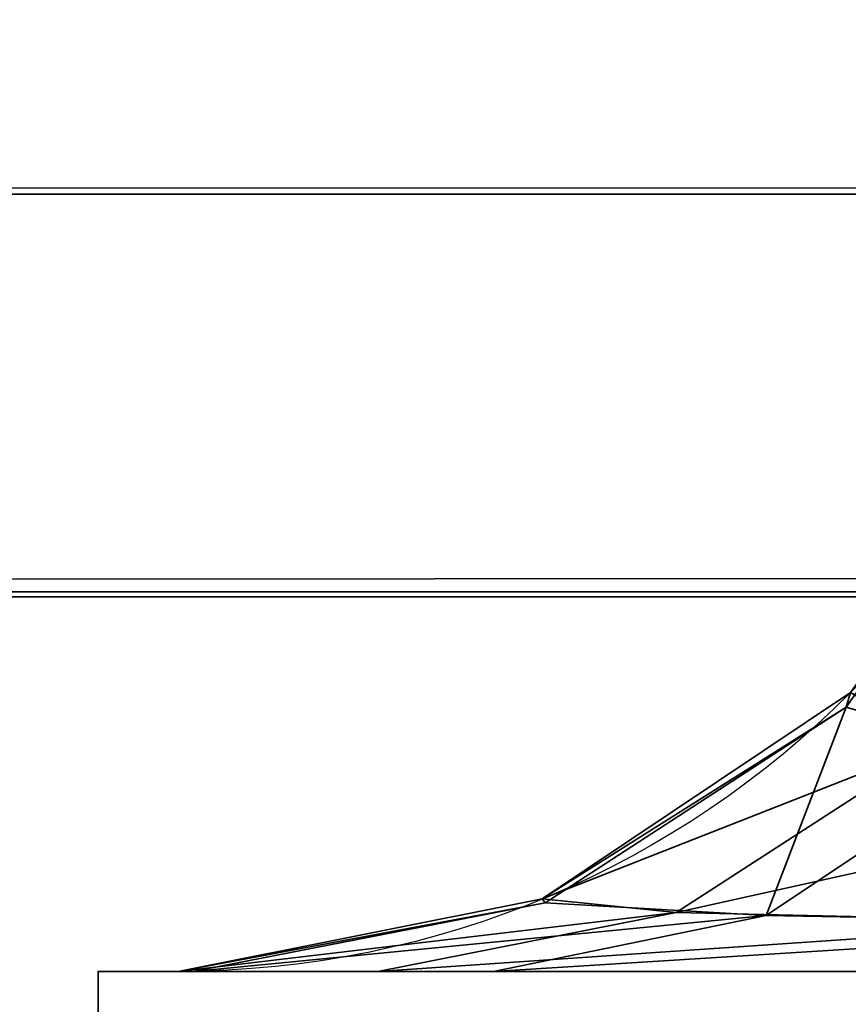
# Model space of a CAD drawing. Header units: millimetres. Extents: x -493 to 6693, y -115 to 145.
# Tile 303 of 656: x 1109.542 to 1110.152, y -22.824 to -22.1. Entities that reach past the tile are written whole.
import ezdxf

# ---------------------------------------------------------------- set-up
doc = ezdxf.new("R2010")
doc.units = ezdxf.units.MM
doc.layers.add('151', color=7, linetype='Continuous', true_color=0xffffff)

# ---------------------------------------------------------------- blocks, each defined once
blk = doc.blocks.new('UG_SURFACE_112')
at = {"layer": '151', "color": 252, "linetype": 'Continuous', "lineweight": 35}
for points in [[(1110.26883, -22.64086, 1005.28252), (1110.15058, -22.60576, 1005.74279), (1110.30304, -22.38911, 1005.76079)], [(1110.30304, -22.38911, 1005.76079), (1110.15058, -22.60576, 1005.74279), (1110.15391, -22.59498, 1005.87332)], [(1110.21781, -22.6324, 1163.10155), (1110.15391, -22.59498, 1162.62674), (1109.92682, -22.74672, 1162.62674)], [(1109.92682, -22.74672, 1005.87332), (1109.92682, -22.74672, 1162.62674), (1110.15391, -22.59498, 1162.62674), (1110.15391, -22.59498, 1005.87332)], [(1109.92682, -22.74672, 1005.87332), (1110.15391, -22.59498, 1005.87332), (1110.15058, -22.60576, 1005.74279)], [(1110.15058, -22.60576, 1005.74279), (1109.92897, -22.74963, 1005.71668), (1109.92682, -22.74672, 1005.87332)], [(1110.09169, -22.75902, 1005.17285), (1109.92897, -22.74963, 1005.71668), (1110.15058, -22.60576, 1005.74279)], [(1110.15058, -22.60576, 1005.74279), (1110.26883, -22.64086, 1005.28252), (1110.09169, -22.75902, 1005.17285)], [(1109.92682, -22.74672, 1162.62674), (1110.02541, -22.75676, 1163.19132), (1110.21781, -22.6324, 1163.10155)], [(1110.46481, -22.65929, 1163.48052), (1110.21781, -22.6324, 1163.10155), (1110.02541, -22.75676, 1163.19132)], [(1110.44598, -22.76522, 1004.78089), (1110.09169, -22.75902, 1005.17285), (1110.26883, -22.64086, 1005.28252)], [(1110.02541, -22.75676, 1163.19132), (1110.3369, -22.76389, 1163.63299), (1110.46481, -22.65929, 1163.48052)], [(1110.02541, -22.75676, 1163.19132), (1109.92682, -22.74672, 1162.62674), (1109.65896, -22.8, 1162.62674)], [(1109.65896, -22.8, 1005.87332), (1109.65896, -22.8, 1162.62674), (1109.92682, -22.74672, 1162.62674), (1109.92682, -22.74672, 1005.87332)], [(1109.65896, -22.8, 1005.87332), (1109.92682, -22.74672, 1005.87332), (1109.92897, -22.74963, 1005.71668)], [(1109.92897, -22.74963, 1005.71668), (1109.67004, -22.8, 1005.68604), (1109.65896, -22.8, 1005.87332)], [(1109.67004, -22.8, 1005.68604), (1109.92897, -22.74963, 1005.71668), (1110.09169, -22.75902, 1005.17285)], [(1109.65896, -22.8, 1162.62674), (1109.80582, -22.8, 1163.2936), (1110.02541, -22.75676, 1163.19132)], [(1110.09169, -22.75902, 1005.17285), (1109.89094, -22.8, 1005.04875), (1109.67004, -22.8, 1005.68604)], [(1110.3369, -22.76389, 1163.63299), (1110.02541, -22.75676, 1163.19132), (1109.80582, -22.8, 1163.2936)], [(1109.89094, -22.8, 1005.04875), (1110.09169, -22.75902, 1005.17285), (1110.44598, -22.76522, 1004.78089)], [(1109.80582, -22.8, 1163.2936), (1110.19421, -22.8, 1163.80298), (1110.3369, -22.76389, 1163.63299)], [(1110.44598, -22.76522, 1004.78089), (1110.32641, -22.8, 1004.59874), (1109.89094, -22.8, 1005.04875)], [(1109.59995, -22.8, 979.25001), (1109.59995, -22.8, 1164.25002), (1109.65896, -22.8, 1005.87332)], [(1109.65896, -22.8, 1005.87332), (1109.67004, -22.8, 1005.68604), (1109.59995, -22.8, 979.25001)], [(1109.67004, -22.8, 1005.68604), (1109.89094, -22.8, 1005.04875), (1109.59995, -22.8, 979.25001)], [(1109.59995, -22.8, 1164.25002), (1109.65896, -22.8, 1162.62674), (1109.65896, -22.8, 1005.87332)], [(1109.59995, -22.8, 1164.25002), (1110.99994, -22.8, 1164.25002), (1110.59427, -22.8, 1164.03759)], [(1109.59995, -22.8, 979.25001), (1110.32641, -22.8, 1004.59874), (1110.59427, -22.8, 1004.46248)], [(1109.59995, -22.8, 1164.25002), (1109.80582, -22.8, 1163.2936), (1109.65896, -22.8, 1162.62674)], [(1110.59427, -22.8, 1164.03759), (1110.19421, -22.8, 1163.80298), (1109.59995, -22.8, 1164.25002)], [(1109.59995, -22.8, 979.25001), (1109.89094, -22.8, 1005.04875), (1110.32641, -22.8, 1004.59874)], [(1110.19421, -22.8, 1163.80298), (1109.80582, -22.8, 1163.2936), (1109.59995, -22.8, 1164.25002)], [(1110.59427, -22.8, 1004.46248), (1130.02014, -22.8, 997.15877), (1130.02014, -22.8, 979.25001), (1109.59995, -22.8, 979.25001)], [(1109.59995, -23.5, 1164.25002), (1109.59995, -22.8, 1164.25002), (1109.59995, -22.8, 979.25001), (1109.59995, -23.5, 979.25001)], [(1109.59995, -23.5, 1164.25002), (1110.99994, -23.5, 1164.25002), (1110.99994, -22.8, 1164.25002), (1109.59995, -22.8, 1164.25002)], [(1130.02014, -23.5, 979.25001), (1109.59995, -23.5, 979.25001), (1109.59995, -22.8, 979.25001), (1130.02014, -22.8, 979.25001)]]:
    blk.add_3dface(points, dxfattribs=at)
blk = doc.blocks.new('UG_SURFACE_113')
at = {"layer": '151', "color": 252, "linetype": 'Continuous', "lineweight": 35}
for points in [[(1110.26883, -22.64086, 1005.28252), (1110.15058, -22.60576, 1005.74279), (1110.30304, -22.38911, 1005.76079)], [(1110.30304, -22.38911, 1005.76079), (1110.15058, -22.60576, 1005.74279), (1110.15391, -22.59498, 1005.87332)], [(1110.21781, -22.6324, 1163.10155), (1110.15391, -22.59498, 1162.62674), (1109.92682, -22.74672, 1162.62674)], [(1109.92682, -22.74672, 1005.87332), (1109.92682, -22.74672, 1162.62674), (1110.15391, -22.59498, 1162.62674), (1110.15391, -22.59498, 1005.87332)], [(1109.92682, -22.74672, 1005.87332), (1110.15391, -22.59498, 1005.87332), (1110.15058, -22.60576, 1005.74279)], [(1110.15058, -22.60576, 1005.74279), (1109.92897, -22.74963, 1005.71668), (1109.92682, -22.74672, 1005.87332)], [(1110.09169, -22.75902, 1005.17285), (1109.92897, -22.74963, 1005.71668), (1110.15058, -22.60576, 1005.74279)], [(1110.15058, -22.60576, 1005.74279), (1110.26883, -22.64086, 1005.28252), (1110.09169, -22.75902, 1005.17285)], [(1109.92682, -22.74672, 1162.62674), (1110.02541, -22.75676, 1163.19132), (1110.21781, -22.6324, 1163.10155)], [(1110.46481, -22.65929, 1163.48052), (1110.21781, -22.6324, 1163.10155), (1110.02541, -22.75676, 1163.19132)], [(1110.44598, -22.76522, 1004.78089), (1110.09169, -22.75902, 1005.17285), (1110.26883, -22.64086, 1005.28252)], [(1110.02541, -22.75676, 1163.19132), (1110.3369, -22.76389, 1163.63299), (1110.46481, -22.65929, 1163.48052)], [(1110.02541, -22.75676, 1163.19132), (1109.92682, -22.74672, 1162.62674), (1109.65896, -22.8, 1162.62674)], [(1109.65896, -22.8, 1005.87332), (1109.65896, -22.8, 1162.62674), (1109.92682, -22.74672, 1162.62674), (1109.92682, -22.74672, 1005.87332)], [(1109.65896, -22.8, 1005.87332), (1109.92682, -22.74672, 1005.87332), (1109.92897, -22.74963, 1005.71668)], [(1109.92897, -22.74963, 1005.71668), (1109.67004, -22.8, 1005.68604), (1109.65896, -22.8, 1005.87332)], [(1109.67004, -22.8, 1005.68604), (1109.92897, -22.74963, 1005.71668), (1110.09169, -22.75902, 1005.17285)], [(1109.65896, -22.8, 1162.62674), (1109.80582, -22.8, 1163.2936), (1110.02541, -22.75676, 1163.19132)], [(1110.09169, -22.75902, 1005.17285), (1109.89094, -22.8, 1005.04875), (1109.67004, -22.8, 1005.68604)], [(1110.3369, -22.76389, 1163.63299), (1110.02541, -22.75676, 1163.19132), (1109.80582, -22.8, 1163.2936)], [(1109.89094, -22.8, 1005.04875), (1110.09169, -22.75902, 1005.17285), (1110.44598, -22.76522, 1004.78089)], [(1109.80582, -22.8, 1163.2936), (1110.19421, -22.8, 1163.80298), (1110.3369, -22.76389, 1163.63299)], [(1110.44598, -22.76522, 1004.78089), (1110.32641, -22.8, 1004.59874), (1109.89094, -22.8, 1005.04875)], [(1109.59995, -22.8, 979.25001), (1109.59995, -22.8, 1164.25002), (1109.65896, -22.8, 1005.87332)], [(1109.65896, -22.8, 1005.87332), (1109.67004, -22.8, 1005.68604), (1109.59995, -22.8, 979.25001)], [(1109.67004, -22.8, 1005.68604), (1109.89094, -22.8, 1005.04875), (1109.59995, -22.8, 979.25001)], [(1109.59995, -22.8, 1164.25002), (1109.65896, -22.8, 1162.62674), (1109.65896, -22.8, 1005.87332)], [(1109.59995, -22.8, 1164.25002), (1110.99994, -22.8, 1164.25002), (1110.59427, -22.8, 1164.03759)], [(1109.59995, -22.8, 979.25001), (1110.32641, -22.8, 1004.59874), (1110.59427, -22.8, 1004.46248)], [(1109.59995, -22.8, 1164.25002), (1109.80582, -22.8, 1163.2936), (1109.65896, -22.8, 1162.62674)], [(1110.59427, -22.8, 1164.03759), (1110.19421, -22.8, 1163.80298), (1109.59995, -22.8, 1164.25002)], [(1109.59995, -22.8, 979.25001), (1109.89094, -22.8, 1005.04875), (1110.32641, -22.8, 1004.59874)], [(1110.19421, -22.8, 1163.80298), (1109.80582, -22.8, 1163.2936), (1109.59995, -22.8, 1164.25002)], [(1110.59427, -22.8, 1004.46248), (1130.02014, -22.8, 997.15877), (1130.02014, -22.8, 979.25001), (1109.59995, -22.8, 979.25001)], [(1109.59995, -23.5, 1164.25002), (1109.59995, -22.8, 1164.25002), (1109.59995, -22.8, 979.25001), (1109.59995, -23.5, 979.25001)], [(1109.59995, -23.5, 1164.25002), (1110.99994, -23.5, 1164.25002), (1110.99994, -22.8, 1164.25002), (1109.59995, -22.8, 1164.25002)], [(1130.02014, -23.5, 979.25001), (1109.59995, -23.5, 979.25001), (1109.59995, -22.8, 979.25001), (1130.02014, -22.8, 979.25001)]]:
    blk.add_3dface(points, dxfattribs=at)
blk = doc.blocks.new('UG_SURFACE_114')
at = {"layer": '151', "color": 252, "linetype": 'Continuous', "lineweight": 35}
for points in [[(1110.26883, -22.64086, 1005.28252), (1110.15058, -22.60576, 1005.74279), (1110.30304, -22.38911, 1005.76079)], [(1110.30304, -22.38911, 1005.76079), (1110.15058, -22.60576, 1005.74279), (1110.15391, -22.59498, 1005.87332)], [(1110.21781, -22.6324, 1163.10155), (1110.15391, -22.59498, 1162.62674), (1109.92682, -22.74672, 1162.62674)], [(1109.92682, -22.74672, 1005.87332), (1109.92682, -22.74672, 1162.62674), (1110.15391, -22.59498, 1162.62674), (1110.15391, -22.59498, 1005.87332)], [(1109.92682, -22.74672, 1005.87332), (1110.15391, -22.59498, 1005.87332), (1110.15058, -22.60576, 1005.74279)], [(1110.15058, -22.60576, 1005.74279), (1109.92897, -22.74963, 1005.71668), (1109.92682, -22.74672, 1005.87332)], [(1110.09169, -22.75902, 1005.17285), (1109.92897, -22.74963, 1005.71668), (1110.15058, -22.60576, 1005.74279)], [(1110.15058, -22.60576, 1005.74279), (1110.26883, -22.64086, 1005.28252), (1110.09169, -22.75902, 1005.17285)], [(1109.92682, -22.74672, 1162.62674), (1110.02541, -22.75676, 1163.19132), (1110.21781, -22.6324, 1163.10155)], [(1110.46481, -22.65929, 1163.48052), (1110.21781, -22.6324, 1163.10155), (1110.02541, -22.75676, 1163.19132)], [(1110.44598, -22.76522, 1004.78089), (1110.09169, -22.75902, 1005.17285), (1110.26883, -22.64086, 1005.28252)], [(1110.02541, -22.75676, 1163.19132), (1110.3369, -22.76389, 1163.63299), (1110.46481, -22.65929, 1163.48052)], [(1110.02541, -22.75676, 1163.19132), (1109.92682, -22.74672, 1162.62674), (1109.65896, -22.8, 1162.62674)], [(1109.65896, -22.8, 1005.87332), (1109.65896, -22.8, 1162.62674), (1109.92682, -22.74672, 1162.62674), (1109.92682, -22.74672, 1005.87332)], [(1109.65896, -22.8, 1005.87332), (1109.92682, -22.74672, 1005.87332), (1109.92897, -22.74963, 1005.71668)], [(1109.92897, -22.74963, 1005.71668), (1109.67004, -22.8, 1005.68604), (1109.65896, -22.8, 1005.87332)], [(1109.67004, -22.8, 1005.68604), (1109.92897, -22.74963, 1005.71668), (1110.09169, -22.75902, 1005.17285)], [(1109.65896, -22.8, 1162.62674), (1109.80582, -22.8, 1163.2936), (1110.02541, -22.75676, 1163.19132)], [(1110.09169, -22.75902, 1005.17285), (1109.89094, -22.8, 1005.04875), (1109.67004, -22.8, 1005.68604)], [(1110.3369, -22.76389, 1163.63299), (1110.02541, -22.75676, 1163.19132), (1109.80582, -22.8, 1163.2936)], [(1109.89094, -22.8, 1005.04875), (1110.09169, -22.75902, 1005.17285), (1110.44598, -22.76522, 1004.78089)], [(1109.80582, -22.8, 1163.2936), (1110.19421, -22.8, 1163.80298), (1110.3369, -22.76389, 1163.63299)], [(1110.44598, -22.76522, 1004.78089), (1110.32641, -22.8, 1004.59874), (1109.89094, -22.8, 1005.04875)], [(1109.59995, -22.8, 979.25001), (1109.59995, -22.8, 1164.25002), (1109.65896, -22.8, 1005.87332)], [(1109.65896, -22.8, 1005.87332), (1109.67004, -22.8, 1005.68604), (1109.59995, -22.8, 979.25001)], [(1109.67004, -22.8, 1005.68604), (1109.89094, -22.8, 1005.04875), (1109.59995, -22.8, 979.25001)], [(1109.59995, -22.8, 1164.25002), (1109.65896, -22.8, 1162.62674), (1109.65896, -22.8, 1005.87332)], [(1109.59995, -22.8, 1164.25002), (1110.99994, -22.8, 1164.25002), (1110.59427, -22.8, 1164.03759)], [(1109.59995, -22.8, 979.25001), (1110.32641, -22.8, 1004.59874), (1110.59427, -22.8, 1004.46248)], [(1109.59995, -22.8, 1164.25002), (1109.80582, -22.8, 1163.2936), (1109.65896, -22.8, 1162.62674)], [(1110.59427, -22.8, 1164.03759), (1110.19421, -22.8, 1163.80298), (1109.59995, -22.8, 1164.25002)], [(1109.59995, -22.8, 979.25001), (1109.89094, -22.8, 1005.04875), (1110.32641, -22.8, 1004.59874)], [(1110.19421, -22.8, 1163.80298), (1109.80582, -22.8, 1163.2936), (1109.59995, -22.8, 1164.25002)], [(1110.59427, -22.8, 1004.46248), (1130.02014, -22.8, 997.15877), (1130.02014, -22.8, 979.25001), (1109.59995, -22.8, 979.25001)], [(1109.59995, -23.5, 1164.25002), (1109.59995, -22.8, 1164.25002), (1109.59995, -22.8, 979.25001), (1109.59995, -23.5, 979.25001)], [(1109.59995, -23.5, 1164.25002), (1110.99994, -23.5, 1164.25002), (1110.99994, -22.8, 1164.25002), (1109.59995, -22.8, 1164.25002)], [(1130.02014, -23.5, 979.25001), (1109.59995, -23.5, 979.25001), (1109.59995, -22.8, 979.25001), (1130.02014, -22.8, 979.25001)]]:
    blk.add_3dface(points, dxfattribs=at)
blk = doc.blocks.new('UG_SURFACE_118')
at = {"layer": '151', "color": 252, "linetype": 'Continuous', "lineweight": 35}
for points in [[(1903, -21.92, 2060.25004), (1097, -21.92, 2060.25004), (1097.05913, -22.52088, 2060.19092)], [(1902.94087, -22.52088, 2060.19092), (1903, -21.92, 2060.25004), (1097.05913, -22.52088, 2060.19092)], [(1098.53041, -22.22824, 2058.71964), (1098.50001, -21.92, 2058.74991), (1901.49999, -21.92, 2058.74991)], [(1098.53041, -22.22824, 2058.71964), (1901.49999, -21.92, 2058.74991), (1901.46959, -22.22824, 2058.71964)], [(1901.46959, -22.22824, 2058.71964), (1901.3797, -22.52464, 2058.62975), (1098.6203, -22.52464, 2058.62975), (1098.53041, -22.22824, 2058.71964)], [(1097.05913, -22.52088, 2060.19092), (1097.23449, -23.09866, 2060.01544), (1902.76551, -23.09866, 2060.01544), (1902.94087, -22.52088, 2060.19092)], [(1901.03722, -23.03723, 2058.28714), (1098.96278, -23.03723, 2058.28714), (1098.6203, -22.52464, 2058.62975), (1901.3797, -22.52464, 2058.62975)]]:
    blk.add_3dface(points, dxfattribs=at)

msp = doc.modelspace()

# ---------------------------------------------------------------- linework, layer by layer
at = {"layer": '151', "color": 253, "linetype": 'Continuous', "lineweight": -3}
for p, q in [((1109.6, -22.8, 979.25), (1130.0201, -22.8, 979.25)), ((1109.6, -22.8, 1164.25), (1109.6, -22.8, 979.25)), ((1109.6, -23.5, 979.25), (1109.6, -22.8, 979.25)), ((1109.6, -22.8, 1164.25), (1111, -22.8, 1164.25)), ((1109.6, -23.5, 1164.25), (1109.6, -22.8, 1164.25)), ((1109.6, -23.5, 1164.25), (1109.6, -22.8, 1164.25)), ((1109.6, -23.5, 979.25), (1109.6, -22.8, 979.25)), ((1109.6, -22.8, 979.25), (1130.0201, -22.8, 979.25)), ((1109.6, -22.8, 1164.25), (1109.6, -22.8, 979.25)), ((1109.6, -22.8, 1164.25), (1111, -22.8, 1164.25)), ((1109.6, -23.5, 1164.25), (1109.6, -22.8, 1164.25)), ((1109.6, -22.8, 979.25), (1130.0201, -22.8, 979.25)), ((1109.6, -22.8, 1164.25), (1111, -22.8, 1164.25)), ((1109.6, -23.5, 979.25), (1109.6, -22.8, 979.25)), ((1109.6, -22.8, 1164.25), (1109.6, -22.8, 979.25)), ((1109.65898, -22.8, 1162.62669), (1109.65898, -22.8, 1005.87331)), ((1109.65898, -22.8, 1162.62669), (1109.65898, -22.8, 1005.87331)), ((1109.65898, -22.8, 1162.62669), (1109.65898, -22.8, 1005.87331))]:
    msp.add_line(p, q, dxfattribs=at)
at = {"layer": '151', "color": 253, "linetype": 'Continuous', "lineweight": -3, "extrusion": (0, 0, -1)}
for centre in [(-1109.65898, -22.1, -1162.62669), (-1109.65898, -22.1, -1005.87331), (-1109.65898, -22.1, -1162.62669), (-1109.65898, -22.1, -1005.87331), (-1109.65898, -22.1, -1162.62669), (-1109.65898, -22.1, -1005.87331)]:
    msp.add_arc(centre, 0.7, 180, 270, dxfattribs=at)
at = {"layer": '151', "color": 253, "linetype": 'Continuous', "lineweight": -3, "extrusion": (0.395731, 0, -0.918367)}
msp.add_ellipse((1109.65898, -22.1, 1004.81407), major_axis=(1.85365, 0, 0.79875), ratio=0.69361, start_param=0.338388, end_param=1.570796, dxfattribs=at)
msp.add_ellipse((1109.65898, -22.1, 1004.81407), major_axis=(1.85365, 0, 0.79875), ratio=0.69361, start_param=0.338388, end_param=1.570796, dxfattribs=at)
msp.add_ellipse((1109.65898, -22.1, 1004.81407), major_axis=(1.85365, 0, 0.79875), ratio=0.69361, start_param=0.338388, end_param=1.570796, dxfattribs=at)
at = {"layer": '151', "color": 253, "linetype": 'Continuous', "lineweight": -3, "extrusion": (-0.72035, 0, -0.69361)}
msp.add_ellipse((1109.65898, -22.1, 1163.68593), major_axis=(1.4, 0, -1.45397), ratio=0.69361, start_param=0.338388, end_param=1.570796, dxfattribs=at)
msp.add_ellipse((1109.65898, -22.1, 1163.68593), major_axis=(1.4, 0, -1.45397), ratio=0.69361, start_param=0.338388, end_param=1.570796, dxfattribs=at)
msp.add_ellipse((1109.65898, -22.1, 1163.68593), major_axis=(1.4, 0, -1.45397), ratio=0.69361, start_param=0.338388, end_param=1.570796, dxfattribs=at)
at = {"layer": '151', "color": 253, "linetype": 'Continuous', "lineweight": -3, "extrusion": (0.395731, 0, 0.918367)}
msp.add_ellipse((1109.65898, -22.1, 1163.68593), major_axis=(1.85365, 0, -0.79875), ratio=0.69361, start_param=4.712389, end_param=5.944798, dxfattribs=at)
msp.add_ellipse((1109.65898, -22.1, 1163.68593), major_axis=(1.85365, 0, -0.79875), ratio=0.69361, start_param=4.712389, end_param=5.944798, dxfattribs=at)
msp.add_ellipse((1109.65898, -22.1, 1163.68593), major_axis=(1.85365, 0, -0.79875), ratio=0.69361, start_param=4.712389, end_param=5.944798, dxfattribs=at)
at = {"layer": '151', "color": 253, "linetype": 'Continuous', "lineweight": -3, "extrusion": (-0.72035, 0, 0.69361)}
msp.add_ellipse((1109.65898, -22.1, 1004.81407), major_axis=(1.4, 0, 1.45397), ratio=0.69361, start_param=4.712389, end_param=5.944798, dxfattribs=at)
msp.add_ellipse((1109.65898, -22.1, 1004.81407), major_axis=(1.4, 0, 1.45397), ratio=0.69361, start_param=4.712389, end_param=5.944798, dxfattribs=at)
msp.add_ellipse((1109.65898, -22.1, 1004.81407), major_axis=(1.4, 0, 1.45397), ratio=0.69361, start_param=4.712389, end_param=5.944798, dxfattribs=at)
at = {"layer": '151', "color": 253, "linetype": 'Continuous', "lineweight": -3, "extrusion": (0, -1, 3.46945e-16)}
msp.add_ellipse((1111.05898, -22.8, 1005.87331), major_axis=(0, 0, -1.49568), ratio=0.936029, start_param=4.712389, end_param=5.944798, dxfattribs=at)
msp.add_ellipse((1111.05898, -22.8, 1005.87331), major_axis=(0, 0, -1.49568), ratio=0.936029, start_param=4.712389, end_param=5.944798, dxfattribs=at)
msp.add_ellipse((1111.05898, -22.8, 1005.87331), major_axis=(0, 0, -1.49568), ratio=0.936029, start_param=4.712389, end_param=5.944798, dxfattribs=at)
at = {"layer": '151', "color": 253, "linetype": 'Continuous', "lineweight": -3, "extrusion": (0, -1, 6.93889e-16)}
msp.add_ellipse((1111.05898, -22.8, 1162.62669), major_axis=(0, 0, 1.49568), ratio=0.936029, start_param=0.338388, end_param=1.570796, dxfattribs=at)
msp.add_ellipse((1111.05898, -22.8, 1162.62669), major_axis=(0, 0, 1.49568), ratio=0.936029, start_param=0.338388, end_param=1.570796, dxfattribs=at)
msp.add_ellipse((1111.05898, -22.8, 1162.62669), major_axis=(0, 0, 1.49568), ratio=0.936029, start_param=0.338388, end_param=1.570796, dxfattribs=at)

# ---------------------------------------------------------------- block references
at = {"layer": '151', "color": 253, "linetype": 'Continuous', "lineweight": -3}
for name in ['UG_SURFACE_118', 'UG_SURFACE_112', 'UG_SURFACE_113', 'UG_SURFACE_114']:
    msp.add_blockref(name, (0, 0), dxfattribs=at)

doc.saveas('drawing.dxf')
